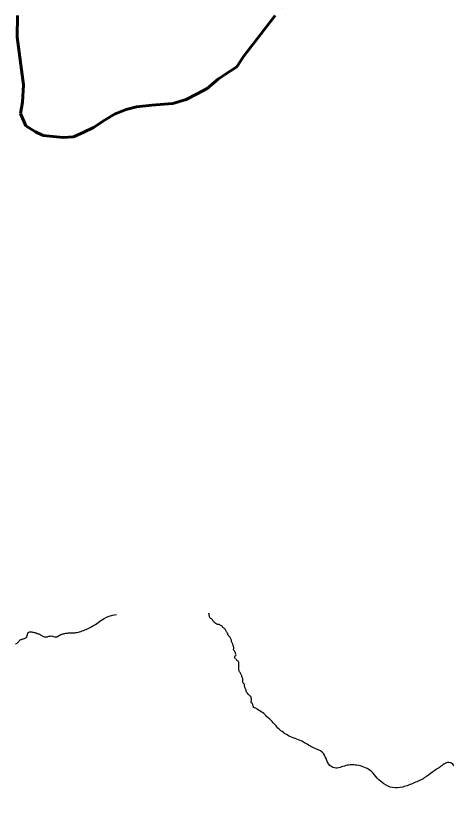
# Model space of a CAD drawing. Extents: x -1643653 to 4543381, y 1624270 to 13878484.
# Drawn here: x 701386 to 709375, y 8961482 to 8976242 of the extents above; entities that cross this region are included whole.
import ezdxf

# ---------------------------------------------------------------- set-up
doc = ezdxf.new("R2010")
doc.units = 0
doc.header["$LTSCALE"] = 160
doc.linetypes.add('LONG_DASH_SHORT_DASH', pattern=[9.9, 6, -1.2, 1.5, -1.2])
for name, color, linetype, lineweight in [('24', 7, 'Continuous', 25), ('60', 7, 'Continuous', 13), ('7', 7, 'LONG_DASH_SHORT_DASH', 60)]:
    doc.layers.add(name, color=color, linetype=linetype, lineweight=lineweight)

msp = doc.modelspace()

# ---------------------------------------------------------------- linework, layer by layer
at = {"layer": '24'}
for points in [[(703025.5, 8965059.6), (703066.2, 8965079.1), (703116, 8965098), (703177.1, 8965116.1), (703251.3, 8965133)], [(705462, 8964317), (705454, 8964323.8), (705449.7, 8964336.7), (705451.5, 8964350), (705458.7, 8964361.9), (705468.1, 8964370.6), (705473.4, 8964382.4), (705470.6, 8964396.2), (705466.6, 8964409.2), (705463.8, 8964422), (705458.7, 8964433.7), (705454.1, 8964445.5), (705446.7, 8964456.5), (705436.3, 8964463.7), (705427.9, 8964475.5), (705427.5, 8964488.9), (705430.3, 8964502), (705430.9, 8964516), (705426.8, 8964529), (705424.1, 8964541.7), (705419.9, 8964553.7), (705415.7, 8964565.5), (705411.4, 8964578.6), (705408.1, 8964592.5), (705401.5, 8964603.7), (705395.9, 8964616.2), (705392.6, 8964629.3), (705391.6, 8964643), (705390.5, 8964656.5), (705385.8, 8964668.8), (705380.1, 8964681.2), (705374, 8964692.3), (705367.4, 8964703.5), (705359.7, 8964714.5), (705350.4, 8964723.6), (705340.7, 8964731.8), (705331.4, 8964740.9), (705324.3, 8964754.5), (705324.1, 8964767.8), (705318.9, 8964779.2), (705311.5, 8964790.4), (705302.1, 8964801.5), (705294.8, 8964811.6), (705289.5, 8964823), (705282.6, 8964834.3), (705277.5, 8964846), (705270.7, 8964857.2), (705262.2, 8964867.1), (705252.3, 8964876.4), (705240.9, 8964883.8), (705231.1, 8964892.9), (705222.1, 8964902.5), (705213.5, 8964912.7), (705203.7, 8964921.9), (705193.6, 8964930.3), (705180.4, 8964933.5), (705169.9, 8964940.5), (705158.2, 8964945), (705145.8, 8964948.7), (705132.4, 8964948.5), (705119.9, 8964950.6), (705108.2, 8964956.4), (705096.8, 8964963.6), (705087, 8964971.5), (705077.6, 8964979.9), (705068.8, 8964989.5), (705059.7, 8964999.7), (705050, 8965008.9), (705041.6, 8965019.5), (705036.2, 8965031.3), (705028.3, 8965041.6), (705016.9, 8965048.5), (705002.3, 8965055.8), (704992.8, 8965064.7), (704987, 8965075.9), (704982.4, 8965089.2), (704979.4, 8965101.5), (704977.2, 8965114.3), (704976.5, 8965127.2), (704973.7, 8965140.4), (704971.5, 8965153.2)], [(702224.1, 8964760.1), (702230.5, 8964762.7), (702238, 8964765.4), (702246.8, 8964768.2), (702257, 8964771.1), (702268.5, 8964774.1), (702281.4, 8964777), (702295.4, 8964779.8), (702310.4, 8964782.4), (702326.5, 8964784.7), (702343.4, 8964786.7), (702361, 8964788.1), (702379.3, 8964789.1), (702398.3, 8964789.7), (702417.9, 8964790.2), (702438, 8964790.9), (702458.7, 8964791.9), (702479.9, 8964793.6), (702501.6, 8964796), (702523.7, 8964799.6), (702546.3, 8964804.3), (702569.2, 8964810.3), (702592.6, 8964817.4), (702616.3, 8964825.5), (702640.4, 8964834.5), (702664.8, 8964844.4), (702689.6, 8964855.1), (702714.6, 8964866.4), (702740, 8964878.3), (702765.5, 8964890.9), (702791, 8964904.1), (702816.5, 8964918.1), (702841.8, 8964932.9), (702866.7, 8964948.6), (702891.2, 8964965.1), (702915.2, 8964982.7), (702938.9, 8965001.1), (702963.8, 8965020.3), (702992, 8965039.9), (703025.5, 8965059.6)], [(701593.3, 8964731.3), (701597.7, 8964742.5), (701599.4, 8964745.4), (701600.7, 8964757.9), (701601.6, 8964770.4), (701608.6, 8964781.6), (701610.7, 8964794.4), (701615, 8964798.2), (701626.5, 8964803.7), (701639.6, 8964807.7), (701652.3, 8964810.6), (701664.8, 8964812.3), (701680.7, 8964809.8), (701695.7, 8964806.2), (701708.8, 8964802.3), (701722.2, 8964799.4), (701734.5, 8964796.5), (701747.6, 8964793.9), (701759.8, 8964788.3), (701772.7, 8964781.7), (701785.2, 8964779.4), (701797.3, 8964775.5), (701809.4, 8964771.1), (701822.2, 8964767.1), (701833.9, 8964760.5)], [(701376.1, 8964580), (701386.7, 8964587.2), (701397.7, 8964594), (701409, 8964600.9), (701420.2, 8964610.1), (701429.5, 8964619.9), (701439.2, 8964630.4), (701446.8, 8964640.4), (701455.1, 8964649.9), (701467.8, 8964659.1), (701478.5, 8964666.5), (701491.2, 8964670.5), (701503.8, 8964674.5), (701515.9, 8964677.6), (701528.7, 8964678.6), (701542.6, 8964683.8), (701555, 8964689.4), (701565.8, 8964695.7), (701576.5, 8964702.8), (701586.3, 8964711.8), (701591.3, 8964723.4)], [(701833.9, 8964760.5), (701849.5, 8964749.9), (701860.3, 8964743), (701872.4, 8964737.6), (701886, 8964732), (701896.9, 8964725.1), (701908.1, 8964718.9), (701921, 8964713.9), (701934.5, 8964713.8), (701948.1, 8964715.4), (701960.6, 8964716.5), (701973, 8964718.8), (701984.3, 8964725), (701996.2, 8964729.6), (702009.3, 8964729.5), (702023.5, 8964731), (702037.5, 8964732.6), (702063.8, 8964732.4), (702125.2, 8964712.7), (702129.3, 8964713.3), (702133.3, 8964714.1), (702137.2, 8964715.1), (702141.2, 8964716.3), (702145.2, 8964717.7), (702149.4, 8964719.3), (702153.7, 8964721.2), (702158.3, 8964723.4), (702163.2, 8964725.8), (702168.3, 8964728.5), (702173.6, 8964731.4), (702178.9, 8964734.4), (702184.2, 8964737.5), (702189.4, 8964740.6), (702194.6, 8964743.7), (702199.4, 8964746.6), (702204.1, 8964749.5), (702208.6, 8964752.2), (702213.3, 8964754.8), (702218.4, 8964757.5), (702224.1, 8964760.1)], [(705796.9, 8963407.8), (705795.2, 8963421.2), (705789.1, 8963433), (705785.2, 8963445.2), (705783.8, 8963459), (705780, 8963472), (705772.6, 8963483.1), (705760.6, 8963488.6), (705755.9, 8963500.6), (705757.4, 8963514.6), (705760.4, 8963528.5), (705761.4, 8963541.1), (705760.8, 8963554.2), (705759.6, 8963568.1), (705757, 8963581.3), (705752.5, 8963594.8), (705746.6, 8963607), (705738.4, 8963618.3), (705729.5, 8963628), (705719.6, 8963636.3), (705708.3, 8963645.6), (705699.3, 8963655.2), (705688, 8963668.5), (705678.7, 8963678.5), (705670.9, 8963689.6), (705664.2, 8963701.2), (705661.4, 8963714.8), (705660.1, 8963727.5), (705654.2, 8963738.9), (705646.7, 8963751.8), (705640.5, 8963763.2), (705636.3, 8963775.9), (705634.8, 8963790.6), (705634.1, 8963803.8), (705632.8, 8963816.8), (705630.1, 8963830.7), (705623.7, 8963841.5), (705613.4, 8963851), (705604.1, 8963861.6), (705599.9, 8963874.2), (705599.2, 8963887.2), (705599.7, 8963900.5), (705601, 8963913.1), (705601.7, 8963926), (705599.6, 8963938.6), (705595.6, 8963951.5), (705590.5, 8963965.1), (705583.9, 8963980.3), (705579.5, 8963992.5), (705575.1, 8964004.7), (705569.2, 8964017.7), (705563.2, 8964031.1), (705556.4, 8964042.2), (705548.9, 8964054.6), (705541.1, 8964066.9), (705534.2, 8964082.5), (705529.1, 8964094.5), (705524.9, 8964106.6), (705524.7, 8964120.3), (705525.7, 8964132.8), (705527.2, 8964145.2), (705528.9, 8964158.3), (705528.4, 8964172.5), (705524.4, 8964184.8), (705523.4, 8964198.4), (705523.4, 8964204.9), (705525.6, 8964217.9), (705528, 8964230.7), (705526, 8964243.7), (705520.9, 8964255.5), (705512.5, 8964265), (705501.2, 8964271.4), (705490.1, 8964278.3), (705480.6, 8964288), (705474.5, 8964299), (705470.1, 8964311.2)]]:
    msp.add_lwpolyline(points, dxfattribs=at)
msp.add_spline([(710131.8, 8961656.3), (710038.2, 8961644.6), (709952.5, 8961734.3), (709819.9, 8961831.8), (709687.4, 8961917.5), (709656.2, 8962018.9), (709609.4, 8962151.4), (709543.1, 8962295.7), (709476.8, 8962369.8), (709379.4, 8962377.6), (709293.6, 8962323), (709126, 8962209.9), (708970, 8962096.9), (708782.9, 8962007.2), (708568.5, 8961929.2), (708381.3, 8961917.5), (708221.5, 8961987.7), (708096.8, 8962093), (707991.5, 8962217.7), (707749.8, 8962326.9), (707512, 8962326.9), (707301.5, 8962284), (707215.7, 8962330.8), (707145.5, 8962459.4), (707075.3, 8962576.4), (706915.5, 8962654.3), (706724.5, 8962763.5), (706475, 8962868.8), (706285.5, 8962993.6), (706252.3, 8963024.5), (706110.5, 8963180), (706048.8, 8963234.9), (705965.3, 8963310.3), (705863.5, 8963374.4), (705840.7, 8963390.4), (705796.9, 8963407.8)], degree=3, dxfattribs=at)
at = {"layer": '60', "lineweight": 25}
msp.add_spline([(814781, 9009175.5), (814787.2, 9009173.4), (814796.9, 9009173.4), (814799.4, 9009172.4), (814805.1, 9009174.5), (814805.6, 9009176.5), (814811.7, 9009179.5), (814811.7, 9009179.5), (814801.5, 9009181), (814790.7, 9009181.5), (814784.1, 9009183.1), (814777.4, 9009185.1), (814778.4, 9009175.5)], degree=3, dxfattribs=at)
at = {"layer": '7'}
msp.add_lwpolyline([(701413.8, 8976251.8), (701410.3, 8975845.4), (701526.5, 8974960.9), (701506, 8974643), (701468.9, 8974431.2), (701572.9, 8974200.6), (701748.8, 8974093.1), (701889.6, 8974021.2), (702260.5, 8973982.6), (702455.1, 8973998.6), (702650.3, 8974085.3), (702827.8, 8974172.1), (703041.1, 8974311.7), (703218.8, 8974416.2), (703431.7, 8974502.7), (703626.6, 8974554), (703909.7, 8974586.9), (704139.6, 8974602.6), (704298.9, 8974618.9), (704546.9, 8974687.4), (704742.3, 8974791.8), (704937.7, 8974896.1), (705151.3, 8975071), (705275.8, 8975158.3), (705489.1, 8975297.8), (705614.5, 8975491.1), (707169.7, 8977492.2)], dxfattribs=at)

doc.saveas('drawing.dxf')
